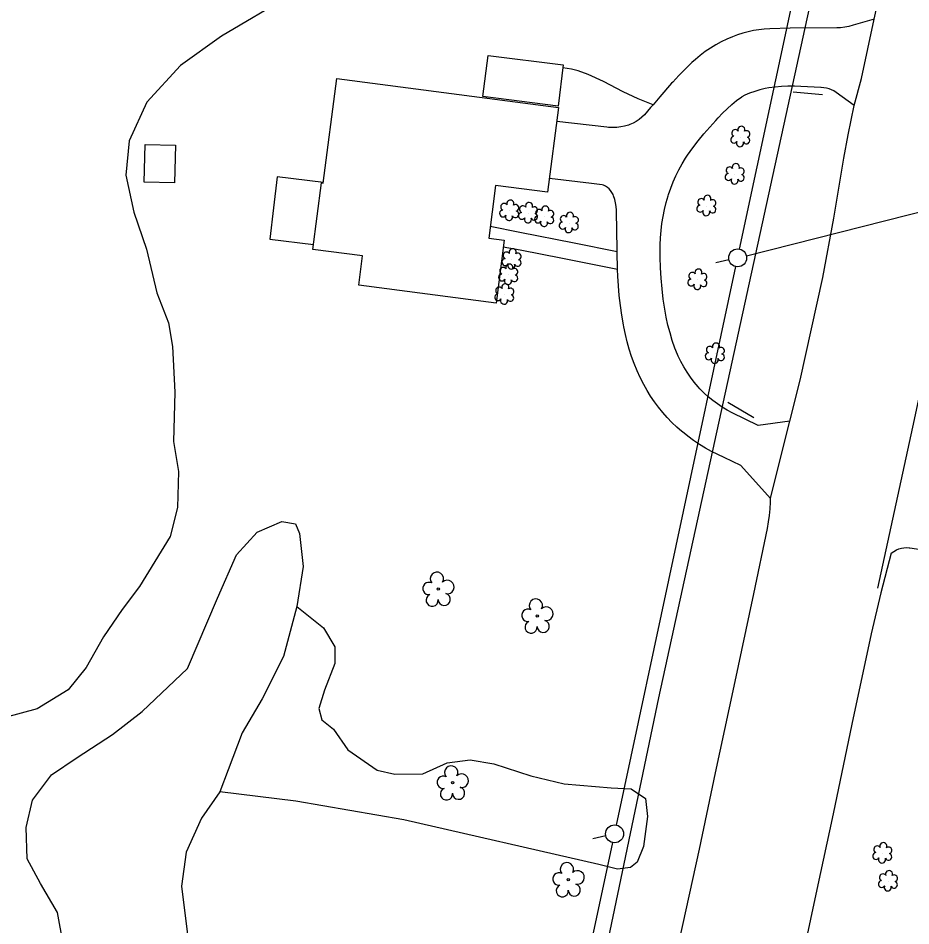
# Model space of a CAD drawing. Extents: x 1611576 to 1617186, y 899279 to 905462.
# Drawn here: x 1616263.7 to 1616512.4, y 900904.2 to 901157.1 of the extents above; entities that cross this region are included whole.
import ezdxf

# ---------------------------------------------------------------- set-up
doc = ezdxf.new("R2010")
doc.units = 0
for name, color, linetype in [('Default', 7, 'Continuous'), ('Exist Building', 7, 'Continuous'), ('Exist Building Metal Canopy', 7, 'Continuous'), ('Exist Other Culture Area Outline', 7, 'Continuous'), ('Exist Other Culture Fence Line', 7, 'Continuous'), ('Exist Roads EOP', 7, 'Continuous'), ('Exist Roads EOP Other', 7, 'Continuous'), ('Exist Roads EOT', 7, 'Continuous'), ('Exist Roads Soil', 7, 'Continuous'), ('Exist Vegetation Hedge Row', 7, 'Continuous'), ('Exist Vegetation Shrub CELL', 7, 'Continuous'), ('Exist Vegetation Tree CELL', 7, 'Continuous'), ('Exist Vegetation Woods Line', 7, 'Continuous'), ('Prop 6 In Gas Line (B2)', 7, 'Continuous'), ('Prop OH Pow Lines', 7, 'Continuous'), ('Prop OH Pow Tel CATV Lines', 7, 'Continuous')]:
    doc.layers.add(name, color=color, linetype=linetype)

msp = doc.modelspace()

# ---------------------------------------------------------------- linework, layer by layer
at = {"layer": 'Default'}
for p, q in [((1616461.74, 901089.78), (1616458.08, 901088.95)), ((1616427.43, 900929.26), (1616423.78, 900928.42))]:
    msp.add_line(p, q, dxfattribs=at)
for centre in [(1616464.17, 901090.34), (1616429.87, 900929.82)]:
    msp.add_circle(centre, 2.5, dxfattribs=at)
at = {"layer": 'Exist Building'}
for points in [[(1616396.84, 901077.74), (1616358.59, 901082.71), (1616359.65, 901090.88), (1616345.81, 901092.68), (1616348.22, 901111.22), (1616348.7, 901111.16), (1616352.48, 901140.3), (1616414.28, 901132.27), (1616411.21, 901108.63), (1616396.69, 901110.52), (1616394.79, 901095.84), (1616399.12, 901095.28)], [(1616307.51, 901121.72), (1616307.26, 901111.26), (1616298.82, 901111.46), (1616299.07, 901121.92)]]:
    msp.add_lwpolyline(points, close=True, dxfattribs=at)
at = {"layer": 'Exist Building Metal Canopy'}
msp.add_lwpolyline([(1616394.62, 901146.76), (1616415.59, 901144.12), (1616414.15, 901132.66), (1616393.18, 901135.29)], close=True, dxfattribs=at)
at = {"layer": 'Exist Other Culture Area Outline'}
for points in [[(1616348.72, 901111.35), (1616335.84, 901112.95), (1616334.83, 901104.27), (1616333.79, 901095.59), (1616345.99, 901094.11)], [(1616430.62, 901091.98), (1616418.63, 901094.43), (1616403.51, 901097.39), (1616395.21, 901099.09)], [(1616430.73, 901087.1), (1616415.4, 901090.19), (1616403.56, 901092.48), (1616398.87, 901093.33)]]:
    msp.add_lwpolyline(points, dxfattribs=at)
at = {"layer": 'Exist Other Culture Fence Line'}
for p, q in [((1616487.82, 901135.78), (1616479.68, 901136.51)), ((1616468.64, 901045.76), (1616461.46, 901050.08))]:
    msp.add_line(p, q, dxfattribs=at)
at = {"layer": 'Exist Roads EOP'}
for points in [[(1616498.63, 901140.3), (1616502.25, 901156.85), (1616504.26, 901166.16)], [(1616447.95, 900900.18), (1616453.52, 900925.57), (1616457.99, 900946.8), (1616463.22, 900971), (1616468.64, 900996.67), (1616472.45, 901014.95), (1616472.78, 901016.76), (1616473.04, 901018.57), (1616473.22, 901020.39), (1616473.33, 901022.22), (1616473.35, 901023.31), (1616475.46, 901031.92), (1616478.7, 901044.85), (1616481.54, 901056.24), (1616487.87, 901084.85), (1616490.93, 901101.42), (1616493.73, 901118.12), (1616494.93, 901124.61), (1616496.65, 901132.78), (1616498.63, 901140.3)], [(1616506.95, 901008.01), (1616504.02, 900996.97), (1616501.39, 900985.55), (1616496, 900960.38), (1616490.77, 900935.39), (1616486.24, 900914.29), (1616481.23, 900890.84), (1616476.26, 900867), (1616470.04, 900838.9), (1616463.48, 900807.17), (1616456.7, 900775.38), (1616450.29, 900746.19), (1616449.34, 900741.63)]]:
    msp.add_lwpolyline(points, dxfattribs=at)
at = {"layer": 'Exist Roads EOP Other'}
for points in [[(1616502.25, 901156.85), (1616496.32, 901155.16), (1616495.17, 901154.85), (1616494, 901154.63), (1616492.82, 901154.48), (1616491.76, 901154.42), (1616478.77, 901154.33), (1616473.11, 901154.13), (1616471.58, 901154.06), (1616470.06, 901153.9), (1616468.55, 901153.67), (1616467.05, 901153.36), (1616465.57, 901152.97), (1616464.11, 901152.5), (1616462.73, 901151.98), (1616461.13, 901151.29), (1616459.57, 901150.52), (1616458.05, 901149.69), (1616456.56, 901148.78), (1616455.12, 901147.81), (1616453.72, 901146.77), (1616452.38, 901145.67), (1616451.42, 901144.83), (1616449.59, 901143.04), (1616447.8, 901141.21), (1616446.07, 901139.34), (1616445.76, 901138.99), (1616442.45, 901135.2)], [(1616496.65, 901132.78), (1616491.65, 901136.44), (1616491.01, 901136.85), (1616490.34, 901137.18), (1616489.63, 901137.45), (1616488.9, 901137.64), (1616488.15, 901137.76), (1616487.4, 901137.79), (1616487.32, 901137.79), (1616481.76, 901138.12), (1616479.98, 901138.19), (1616478.19, 901138.19), (1616476.41, 901138.11), (1616474.63, 901137.94), (1616472.87, 901137.7), (1616471.84, 901137.52), (1616470.37, 901137.17), (1616468.92, 901136.75), (1616467.49, 901136.25), (1616466.13, 901135.67), (1616465.33, 901135.21)], [(1616442.45, 901135.2), (1616440.58, 901133.01), (1616440.51, 901132.93), (1616439.9, 901132.21), (1616438.22, 901130.25), (1616437.5, 901129.56), (1616436.73, 901128.94), (1616435.92, 901128.38), (1616435.06, 901127.89), (1616434.16, 901127.47), (1616433.75, 901127.31), (1616432.66, 901127.03), (1616431.57, 901126.83), (1616430.46, 901126.71), (1616429.34, 901126.67), (1616428.22, 901126.71), (1616427.68, 901126.76), (1616413.78, 901128.36)], [(1616478.7, 901044.85), (1616469.88, 901043.58), (1616462.64, 901047.16), (1616461.23, 901047.91), (1616459.85, 901048.74), (1616458.52, 901049.63), (1616457.23, 901050.58), (1616455.99, 901051.6), (1616454.8, 901052.67), (1616453.66, 901053.81), (1616453.13, 901054.39), (1616452.05, 901055.71), (1616451.03, 901057.08), (1616450.07, 901058.49), (1616449.18, 901059.95), (1616448.37, 901061.44), (1616447.62, 901062.97), (1616446.94, 901064.53), (1616446.68, 901065.19), (1616445.96, 901067.31), (1616445.32, 901069.46), (1616444.75, 901071.63), (1616444.26, 901073.82), (1616443.85, 901076.02), (1616443.52, 901078.24), (1616443.45, 901078.81), (1616443.11, 901081.74), (1616442.85, 901084.67), (1616442.68, 901087.6), (1616442.58, 901090.54), (1616442.57, 901093.48), (1616442.57, 901094), (1616442.66, 901095.97), (1616442.82, 901097.95), (1616443.06, 901099.91), (1616443.38, 901101.87), (1616443.78, 901103.81), (1616444.26, 901105.73), (1616444.82, 901107.63), (1616444.93, 901108), (1616445.54, 901109.76), (1616446.21, 901111.5), (1616446.96, 901113.21), (1616447.78, 901114.88), (1616448.67, 901116.51), (1616449.64, 901118.11), (1616450.18, 901118.95), (1616451.64, 901120.98), (1616453.16, 901122.97), (1616454.74, 901124.92), (1616456.38, 901126.81), (1616458.08, 901128.65), (1616458.76, 901129.35), (1616459.96, 901130.66), (1616461.22, 901131.91), (1616462.53, 901133.11), (1616463.89, 901134.24), (1616465.33, 901135.21)], [(1616473.35, 901023.31), (1616465.08, 901032.48), (1616460.44, 901034.71), (1616458.65, 901035.52), (1616456.9, 901036.4), (1616455.19, 901037.35), (1616453.51, 901038.37), (1616451.88, 901039.45), (1616450.3, 901040.61), (1616448.76, 901041.82), (1616448.64, 901041.92), (1616447.22, 901043.17), (1616445.85, 901044.47), (1616444.54, 901045.83), (1616443.29, 901047.25), (1616442.1, 901048.71), (1616440.97, 901050.23), (1616439.91, 901051.79), (1616438.92, 901053.4), (1616437.99, 901055.05), (1616437.99, 901055.06), (1616437.03, 901056.96), (1616436.15, 901058.9), (1616435.35, 901060.88), (1616434.62, 901062.88), (1616433.96, 901064.91), (1616433.38, 901066.96), (1616432.88, 901069.03), (1616432.45, 901071.12), (1616432.36, 901071.65), (1616431.88, 901074.36), (1616431.48, 901077.08), (1616431.17, 901079.81), (1616430.93, 901082.55), (1616430.77, 901085.23), (1616430.73, 901087.1), (1616430.62, 901091.98), (1616430.46, 901098.61), (1616430.42, 901102.58), (1616430.42, 901103.6), (1616430.33, 901104.62), (1616430.17, 901105.64), (1616429.93, 901106.64), (1616429.61, 901107.62), (1616429.44, 901108.04), (1616429.14, 901108.59), (1616428.77, 901109.1), (1616428.34, 901109.56), (1616427.86, 901109.96), (1616427.33, 901110.3), (1616426.76, 901110.57), (1616426.44, 901110.68), (1616423.46, 901111.11), (1616411.71, 901112.48)], [(1616506.95, 901008.01), (1616508.43, 901009), (1616509.1, 901009.26), (1616509.79, 901009.45), (1616510.5, 901009.56), (1616511.22, 901009.59), (1616511.94, 901009.55), (1616512.18, 901009.51), (1616516.54, 901008.85)]]:
    msp.add_lwpolyline(points, dxfattribs=at)
at = {"layer": 'Exist Roads EOT'}
msp.add_lwpolyline([(1616503.24, 900998.28), (1616507.89, 901019.64), (1616512.97, 901043.12), (1616518.77, 901070.05)], dxfattribs=at)
at = {"layer": 'Exist Roads Soil'}
for points in [[(1616440.58, 901133.01), (1616436.48, 901134.71), (1616432.24, 901136.61), (1616426.81, 901139.47), (1616422.54, 901141.46), (1616419.7, 901142.46), (1616417.85, 901142.91), (1616415.49, 901143.31)], [(1616394.15, 901135.17), (1616394.11, 901134.89)]]:
    msp.add_lwpolyline(points, dxfattribs=at)
at = {"layer": 'Exist Vegetation Hedge Row'}
msp.add_lwpolyline([(1616341.37, 900993.14), (1616348.75, 900987.2), (1616351.92, 900981.98), (1616351.91, 900977.26), (1616349.01, 900969.83), (1616347.42, 900964.73), (1616348.32, 900961.64), (1616351.55, 900959.01), (1616355.54, 900953.21), (1616363.72, 900947.6), (1616368.6, 900946.43), (1616376.46, 900946.55), (1616383.19, 900949.57), (1616389.6, 900950.43), (1616396.27, 900949.3), (1616406.57, 900946.03), (1616415.84, 900943.79), (1616428.9, 900942.68), (1616434.53, 900942.33), (1616438.53, 900939.68), (1616439.01, 900934.62), (1616437.91, 900926.31), (1616436.14, 900921.91), (1616434.28, 900920.44), (1616430.72, 900919.99), (1616425.49, 900921.25), (1616371.15, 900933.76), (1616341.09, 900938.96), (1616319.83, 900941.56)], dxfattribs=at)
at = {"layer": 'Exist Vegetation Shrub CELL'}
for p, q in [((1616464.97, 901123.99), (1616464.97, 901123.99)), ((1616463.42, 901113.6), (1616463.42, 901113.6)), ((1616455.52, 901104.75), (1616455.52, 901104.75)), ((1616400.59, 901103.42), (1616400.59, 901103.42)), ((1616405.83, 901102.75), (1616405.83, 901102.75)), ((1616410.34, 901101.75), (1616410.34, 901101.75)), ((1616417.2, 901100.03), (1616417.2, 901100.03)), ((1616401.24, 901089.87), (1616401.24, 901089.87)), ((1616400.31, 901085.59), (1616400.31, 901085.59)), ((1616453.01, 901084.19), (1616453.01, 901084.19)), ((1616399.21, 901080.09), (1616399.21, 901080.09)), ((1616457.9, 901063.58), (1616457.9, 901063.58)), ((1616504.54, 900924.34), (1616504.54, 900924.34)), ((1616506.12, 900916.56), (1616506.12, 900916.56))]:
    msp.add_line(p, q, dxfattribs=at)
for centre, radius, start, end in [((1616465.2, 901126.03), 0.99, 334.8391, 200.4717), ((1616463.17, 901123.29), 0.955, 95.1099, 327.9534), ((1616463.49, 901125.12), 0.968, 35.8908, 245.4216), ((1616466.61, 901123.07), 0.937, 204.9913, 73.4601), ((1616466.64, 901124.86), 0.929, 284.4567, 126.0861), ((1616464.84, 901122.31), 0.984, 151.2797, 21.387), ((1616463.65, 901115.64), 0.99, 334.8391, 200.4717), ((1616461.62, 901112.89), 0.955, 95.1099, 327.9534), ((1616461.94, 901114.72), 0.968, 35.8908, 245.4216), ((1616465.09, 901114.47), 0.929, 284.4567, 126.0861), ((1616463.29, 901111.91), 0.984, 151.2797, 21.387), ((1616465.06, 901112.67), 0.937, 204.9913, 73.4601), ((1616400.82, 901105.46), 0.99, 334.8391, 200.4717), ((1616454.04, 901105.88), 0.968, 35.8908, 245.4216), ((1616455.75, 901106.79), 0.99, 334.8391, 200.4717), ((1616457.19, 901105.62), 0.929, 284.4567, 126.0861), ((1616399.11, 901104.54), 0.968, 35.8908, 245.4216), ((1616402.26, 901104.28), 0.929, 284.4567, 126.0861), ((1616404.35, 901103.88), 0.968, 35.8908, 245.4216), ((1616406.06, 901104.79), 0.99, 334.8391, 200.4717), ((1616407.5, 901103.62), 0.929, 284.4567, 126.0861), ((1616408.85, 901102.88), 0.968, 35.8908, 245.4216), ((1616410.57, 901103.79), 0.99, 334.8391, 200.4717), ((1616453.72, 901104.05), 0.955, 95.1099, 327.9534), ((1616457.16, 901103.82), 0.937, 204.9913, 73.4601), ((1616398.79, 901102.71), 0.955, 95.1099, 327.9534), ((1616400.46, 901101.73), 0.984, 151.2797, 21.387), ((1616402.23, 901102.49), 0.937, 204.9913, 73.4601), ((1616404.03, 901102.05), 0.955, 95.1099, 327.9534), ((1616405.7, 901101.07), 0.984, 151.2797, 21.387), ((1616407.47, 901101.82), 0.937, 204.9913, 73.4601), ((1616408.54, 901101.05), 0.955, 95.1099, 327.9534), ((1616411.97, 901100.82), 0.937, 204.9913, 73.4601), ((1616412.01, 901102.62), 0.929, 284.4567, 126.0861), ((1616415.71, 901101.16), 0.968, 35.8908, 245.4216), ((1616417.43, 901102.07), 0.99, 334.8391, 200.4717), ((1616418.87, 901100.9), 0.929, 284.4567, 126.0861), ((1616455.39, 901103.07), 0.984, 151.2797, 21.387), ((1616410.21, 901100.07), 0.984, 151.2797, 21.387), ((1616415.4, 901099.33), 0.955, 95.1099, 327.9534), ((1616417.07, 901098.35), 0.984, 151.2797, 21.387), ((1616418.83, 901099.1), 0.937, 204.9913, 73.4601), ((1616399.76, 901091), 0.968, 35.8908, 245.4216), ((1616401.47, 901091.91), 0.99, 334.8391, 200.4717), ((1616402.91, 901090.74), 0.929, 284.4567, 126.0861), ((1616399.44, 901089.16), 0.955, 95.1099, 327.9534), ((1616400.54, 901087.63), 0.99, 334.8391, 200.4717), ((1616401.11, 901088.19), 0.984, 151.2797, 21.387), ((1616402.88, 901088.94), 0.937, 204.9913, 73.4601), ((1616398.83, 901086.71), 0.968, 35.8908, 245.4216), ((1616401.98, 901086.46), 0.929, 284.4567, 126.0861), ((1616451.53, 901085.32), 0.968, 35.8908, 245.4216), ((1616453.24, 901086.23), 0.99, 334.8391, 200.4717), ((1616454.68, 901085.06), 0.929, 284.4567, 126.0861), ((1616398.51, 901084.88), 0.955, 95.1099, 327.9534), ((1616400.18, 901083.9), 0.984, 151.2797, 21.387), ((1616401.95, 901084.66), 0.937, 204.9913, 73.4601), ((1616451.21, 901083.49), 0.955, 95.1099, 327.9534), ((1616454.65, 901083.26), 0.937, 204.9913, 73.4601), ((1616397.72, 901081.22), 0.968, 35.8908, 245.4216), ((1616399.44, 901082.13), 0.99, 334.8391, 200.4717), ((1616400.88, 901080.96), 0.929, 284.4567, 126.0861), ((1616452.88, 901082.51), 0.984, 151.2797, 21.387), ((1616397.41, 901079.39), 0.955, 95.1099, 327.9534), ((1616399.08, 901078.41), 0.984, 151.2797, 21.387), ((1616400.84, 901079.16), 0.937, 204.9913, 73.4601), ((1616458.12, 901065.62), 0.99, 334.8391, 200.4717), ((1616456.1, 901062.88), 0.955, 95.1099, 327.9534), ((1616456.41, 901064.71), 0.968, 35.8908, 245.4216), ((1616459.53, 901062.65), 0.937, 204.9913, 73.4601), ((1616459.57, 901064.45), 0.929, 284.4567, 126.0861), ((1616457.77, 901061.9), 0.984, 151.2797, 21.387), ((1616504.77, 900926.38), 0.99, 334.8391, 200.4717), ((1616502.74, 900923.64), 0.955, 95.1099, 327.9534), ((1616503.06, 900925.47), 0.968, 35.8908, 245.4216), ((1616506.18, 900923.41), 0.937, 204.9913, 73.4601), ((1616506.21, 900925.21), 0.929, 284.4567, 126.0861), ((1616504.41, 900922.66), 0.984, 151.2797, 21.387), ((1616506.35, 900918.6), 0.99, 334.8391, 200.4717), ((1616504.32, 900915.86), 0.955, 95.1099, 327.9534), ((1616504.64, 900917.69), 0.968, 35.8908, 245.4216), ((1616507.76, 900915.64), 0.937, 204.9913, 73.4601), ((1616507.8, 900917.43), 0.929, 284.4567, 126.0861), ((1616506, 900914.88), 0.984, 151.2797, 21.387)]:
    msp.add_arc(centre, radius, start, end, dxfattribs=at)
at = {"layer": 'Exist Vegetation Tree CELL'}
for p, q in [((1616380.74, 900998.04), (1616380.74, 900998.04)), ((1616408.32, 900990.56), (1616408.32, 900990.56)), ((1616384.73, 900944.04), (1616384.73, 900944.04)), ((1616416.97, 900917.07), (1616416.97, 900917.07))]:
    msp.add_line(p, q, dxfattribs=at)
for centre in [(1616380.74, 900998.04), (1616408.32, 900990.56), (1616384.73, 900944.04), (1616416.97, 900917.07)]:
    msp.add_circle(centre, 0.326, dxfattribs=at)
for centre, radius, start, end in [((1616380.35, 901000.92), 1.86, 330.1651, 219.7134), ((1616383.29, 900998.63), 1.9, 257.1011, 134.1999), ((1616378.13, 900998.2), 1.73, 62.6636, 279.3457), ((1616379.03, 900994.92), 1.69, 111.5671, 6.231), ((1616382.41, 900995.15), 1.7, 181.2822, 74.56), ((1616407.93, 900993.43), 1.86, 330.1651, 219.7134), ((1616405.71, 900990.71), 1.73, 62.6636, 279.3457), ((1616410.87, 900991.15), 1.9, 257.1011, 134.1999), ((1616406.61, 900987.44), 1.69, 111.5671, 6.231), ((1616409.99, 900987.66), 1.7, 181.2822, 74.56), ((1616384.34, 900946.92), 1.86, 330.1651, 219.7134), ((1616382.12, 900944.2), 1.73, 62.6636, 279.3457), ((1616387.27, 900944.63), 1.9, 257.1011, 134.1999), ((1616383.02, 900940.92), 1.69, 111.5671, 6.231), ((1616386.4, 900941.15), 1.7, 181.2822, 74.56), ((1616416.59, 900919.95), 1.86, 330.1651, 219.7134), ((1616419.52, 900917.66), 1.9, 257.1011, 134.1999), ((1616414.37, 900917.23), 1.73, 62.6636, 279.3457), ((1616415.27, 900913.95), 1.69, 111.5671, 6.231), ((1616418.65, 900914.17), 1.7, 181.2822, 74.56)]:
    msp.add_arc(centre, radius, start, end, dxfattribs=at)
at = {"layer": 'Exist Vegetation Woods Line'}
for points in [[(1616247.81, 901142.31), (1616245.31, 901157.28), (1616242.53, 901169.98), (1616241.6, 901183.11), (1616236.73, 901194.27), (1616233.8, 901204.31), (1616233.81, 901212.27), (1616236.73, 901218.88), (1616241.22, 901222.24), (1616269.76, 901222.04), (1616317.07, 901221.97), (1616350.48, 901216.77), (1616404.41, 901201.78), (1616411.14, 901194.75), (1616412.67, 901183.9), (1616411.12, 901177.78), (1616404.34, 901171.48), (1616396.18, 901169.07), (1616361.18, 901167.41), (1616339.54, 901163.57), (1616320.37, 901152.12), (1616308.92, 901143.99)], [(1616308.92, 901143.99), (1616299.53, 901133.71), (1616294.6, 901122.96), (1616293.66, 901113.43), (1616295.95, 901103.06), (1616299.46, 901092.74), (1616302.35, 901080.56), (1616305.55, 901072.27), (1616306.65, 901065.61), (1616307.31, 901052.94), (1616306.94, 901039.19), (1616308.39, 901030.83), (1616308.09, 901020.79), (1616306.01, 901012.65), (1616297.5, 900998.71), (1616292.65, 900992.36), (1616287.41, 900984.68), (1616282.65, 900976.17), (1616277.59, 900969.95), (1616268.95, 900964.65), (1616260.08, 900962.28)], [(1616276.23, 900899.22), (1616274.6, 900907.92), (1616269.94, 900915.95), (1616266.21, 900922.9), (1616265.9, 900931.63), (1616267.68, 900939.22), (1616272.97, 900946.24), (1616280.08, 900951.13), (1616289.99, 900957.5), (1616298.19, 900963.91), (1616310.9, 900975.9), (1616319.26, 900995.52), (1616324.56, 901007.61), (1616330.28, 901013.87), (1616337.14, 901016.9), (1616340.93, 901016.24), (1616342.1, 901013.57), (1616343.11, 901004.29), (1616341.37, 900993.14), (1616337.61, 900979.23), (1616331.64, 900967.44), (1616326.12, 900958.01), (1616322.19, 900947.66), (1616319.83, 900941.56), (1616314.79, 900934.23)], [(1616314.79, 900934.23), (1616310.5, 900924.71), (1616309.17, 900915.22), (1616311.77, 900894.36)]]:
    msp.add_lwpolyline(points, dxfattribs=at)
at = {"layer": 'Prop 6 In Gas Line (B2)'}
for p, q in [((1616442.17, 900967.71), (1616564.88, 901528.63)), ((1616412.45, 900825.61), (1616442.17, 900967.71))]:
    msp.add_line(p, q, dxfattribs=at)
at = {"layer": 'Prop OH Pow Lines'}
msp.add_line((1616466.6, 901090.95), (1616561.47, 901114.9), dxfattribs=at)
at = {"layer": 'Prop OH Pow Tel CATV Lines'}
for p, q in [((1616464.69, 901092.79), (1616481.07, 901169.41)), ((1616430.39, 900932.26), (1616463.65, 901087.9)), ((1616403.25, 900805.23), (1616429.35, 900927.37))]:
    msp.add_line(p, q, dxfattribs=at)

doc.saveas('drawing.dxf')
